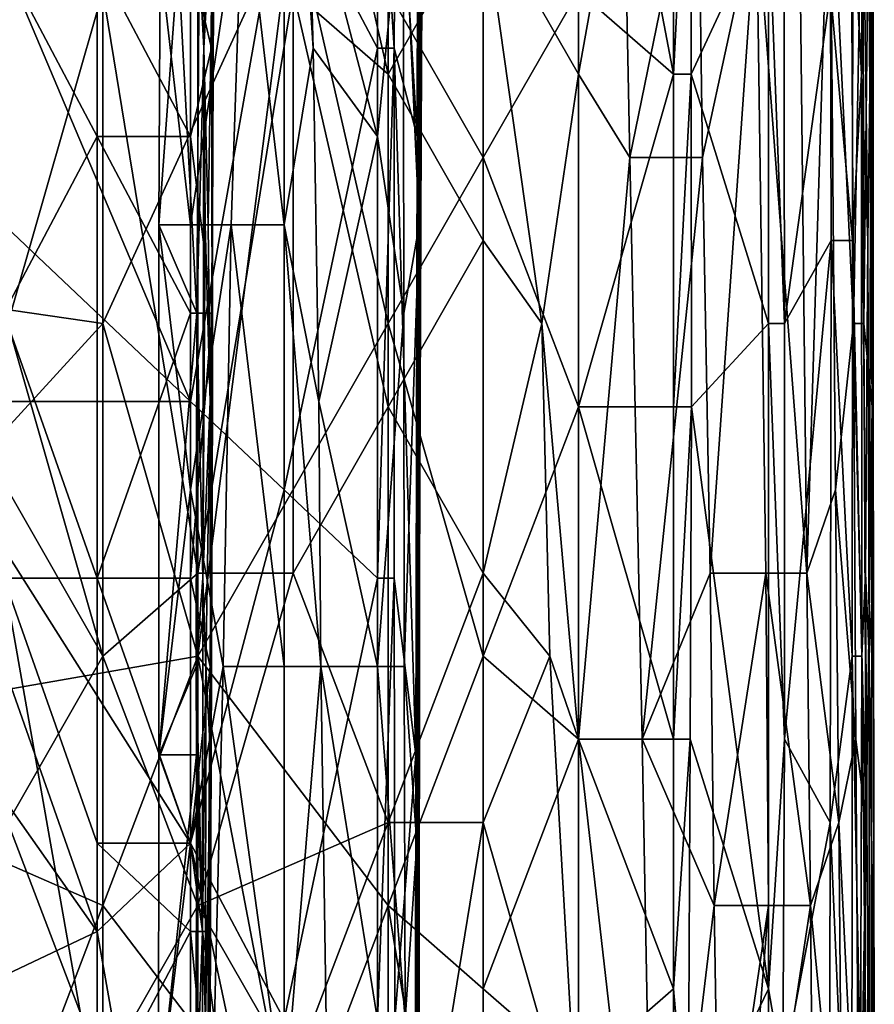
# Model space of a CAD drawing. Extents: x -161 to 11, y -10 to 160.
# Tile 407 of 499: x 0.9758 to 1.016, y -0.0197 to 0.0266. Entities that reach past the tile are written whole.
import ezdxf

# ---------------------------------------------------------------- set-up
doc = ezdxf.new("R2010")
doc.units = 0
doc.header["$MEASUREMENT"] = 0
doc.layers.get('0').update_dxf_attribs({"linetype": 'CONTINUOUS'})

msp = doc.modelspace()

# ---------------------------------------------------------------- linework, layer by layer
for points in [[(0.997607, 0.05138, 0.26508), (0.997607, 0.02013, 0.265063), (0.993136, 0.027943, 0.264752)], [(1.002078, 0.027943, 0.266004), (0.997607, 0.02013, 0.265063), (0.997607, 0.05138, 0.26508)], [(1.006549, 0.024037, 0.267841), (1.002078, 0.047474, 0.266), (1.006549, 0.05138, 0.267848)], [(1.007351, 0.039662, 0.268362), (1.006549, 0.024037, 0.267841), (1.006549, 0.05138, 0.267848)], [(1.006549, 0.024037, 0.267841), (1.002078, 0.027943, 0.266004), (1.002078, 0.047474, 0.266)], [(1.013896, 0.035755, 0.350394), (1.015007, 0.012318, 0.346487), (1.014817, 0.047474, 0.346487)], [(1.015445, 0.035755, 0.342581), (1.014817, 0.047474, 0.346487), (1.015007, 0.012318, 0.346487)], [(0.98385, 0.029406, 0.223986), (0.984832, 0.025256, 0.225563), (0.984853, 0.046006, 0.225563)], [(0.984981, 0.041856, 0.22932), (0.984853, 0.046006, 0.225563), (0.984832, 0.025256, 0.225563)], [(0.98824, 0.016956, 0.271334), (0.98824, 0.046006, 0.271012), (0.986326, 0.033556, 0.270649)], [(0.989608, 0.025256, 0.270649), (0.98824, 0.046006, 0.271012), (0.98824, 0.016956, 0.271334)], [(0.98824, 0.046006, 0.271012), (0.989608, 0.025256, 0.270649), (0.989382, 0.033556, 0.270649)], [(0.979723, 0.031849, 0.264801), (0.952897, 0.016224, 0.265308), (0.975252, 0.043568, 0.26489)], [(0.993136, 0.024037, 0.374612), (0.997607, 0.031849, 0.371468), (0.988665, 0.043568, 0.376489)], [(0.988665, 0.043568, 0.376489), (0.988665, 0.027943, 0.376947), (0.993136, 0.024037, 0.374612)], [(1.002078, 0.043568, 0.367761), (0.997607, 0.031849, 0.371468), (1.002078, 0.024037, 0.368231)], [(1.002078, 0.043568, 0.367761), (1.002078, 0.024037, 0.368231), (1.004189, 0.035755, 0.366019)], [(0.984832, 0.025256, 0.225563), (0.984881, 0.016956, 0.22932), (0.984981, 0.041856, 0.22932)], [(0.984981, 0.041856, 0.22932), (0.984881, 0.016956, 0.22932), (0.984918, 0.033556, 0.233077)], [(0.992629, 0.041856, 0.268397), (0.989382, 0.033556, 0.270649), (0.992629, 0.021106, 0.268535)], [(0.992629, 0.041856, 0.268397), (0.992629, 0.021106, 0.268535), (0.993844, 0.033556, 0.266891)], [(1.007375, 0.024037, 0.268362), (1.006549, 0.024037, 0.267841), (1.007351, 0.039662, 0.268362)], [(1.007351, 0.039662, 0.268362), (1.01102, 0.031849, 0.271455), (1.007375, 0.024037, 0.268362)], [(1.015884, 0.008412, 0.334769), (1.015929, 0.039662, 0.330862), (1.015714, 0.031849, 0.338675)], [(1.015929, 0.039662, 0.330862), (1.015884, 0.008412, 0.334769), (1.015939, 0.008412, 0.330862)], [(1.015939, 0.008412, 0.330862), (1.015944, 0.027943, 0.319144), (1.015929, 0.039662, 0.330862)], [(0.98385, 0.008655, 0.215734), (0.975071, 0.029406, 0.215738), (0.98385, 0.037706, 0.215733)], [(0.98385, 0.037706, 0.215733), (0.98824, 0.033556, 0.215875), (0.98385, 0.008655, 0.215734)], [(0.984557, 0.033556, 0.25562), (0.984802, 0.037706, 0.240592), (0.984479, 0.025256, 0.25562)], [(0.984802, 0.037706, 0.240592), (0.984918, 0.033556, 0.233077), (0.984479, 0.025256, 0.25562)], [(0.98824, 0.033556, 0.215875), (0.992629, 0.037706, 0.217239), (0.992629, 0.025256, 0.217316)], [(0.993415, 0.025256, 0.218049), (0.992629, 0.037706, 0.217239), (0.993493, 0.037706, 0.218049)], [(0.993415, 0.025256, 0.218049), (0.992629, 0.025256, 0.217316), (0.992629, 0.037706, 0.217239)], [(0.993415, 0.025256, 0.218049), (0.993493, 0.037706, 0.218049), (0.994499, 0.021106, 0.221806)], [(0.993493, 0.037706, 0.218049), (0.994534, 0.037706, 0.221806), (0.994499, 0.021106, 0.221806)], [(0.994499, 0.021106, 0.221806), (0.994534, 0.037706, 0.221806), (0.994714, 0.037706, 0.225563)], [(0.994714, 0.037706, 0.225563), (0.994685, 0.021106, 0.225563), (0.994499, 0.021106, 0.221806)], [(0.994683, 0.033556, 0.240592), (0.994614, 0.021106, 0.240592), (0.994764, 0.037706, 0.22932)], [(0.994685, 0.021106, 0.225563), (0.994764, 0.037706, 0.22932), (0.994614, 0.021106, 0.240592)], [(0.994714, 0.037706, 0.225563), (0.994764, 0.037706, 0.22932), (0.994685, 0.021106, 0.225563)], [(1.002078, 0.024037, 0.368231), (1.004495, 0.02013, 0.366019), (1.004189, 0.035755, 0.366019)], [(1.007689, 0.035755, 0.362112), (1.004189, 0.035755, 0.366019), (1.004495, 0.02013, 0.366019)], [(1.004495, 0.02013, 0.366019), (1.007914, 0.02013, 0.362112), (1.007689, 0.035755, 0.362112)], [(1.007914, 0.02013, 0.362112), (1.010457, 0.031849, 0.358206), (1.007689, 0.035755, 0.362112)], [(1.013896, 0.035755, 0.350394), (1.012475, 0.031849, 0.3543), (1.012825, 0.000599, 0.3543)], [(1.013896, 0.035755, 0.350394), (1.012825, 0.000599, 0.3543), (1.014163, 0.004505, 0.350394)], [(1.015007, 0.012318, 0.346487), (1.013896, 0.035755, 0.350394), (1.014163, 0.004505, 0.350394)], [(1.014987, 0.031849, 0.280081), (1.015436, 0.035755, 0.283987), (1.015386, 0.024037, 0.283987)], [(1.015445, 0.035755, 0.342581), (1.015007, 0.012318, 0.346487), (1.015491, 0.012318, 0.342611)], [(1.015436, 0.035755, 0.283987), (1.015679, 0.016224, 0.2918), (1.015386, 0.024037, 0.283987)], [(1.015842, 0.027943, 0.303519), (1.015679, 0.016224, 0.2918), (1.015436, 0.035755, 0.283987)], [(1.015491, 0.012318, 0.342611), (1.015714, 0.031849, 0.338675), (1.015445, 0.035755, 0.342581)], [(0.98385, 0.016956, 0.269522), (0.98385, 0.033556, 0.269323), (0.982418, 0.029406, 0.266891)], [(0.98385, 0.016956, 0.269522), (0.985754, 0.016956, 0.270649), (0.986326, 0.033556, 0.270649)], [(0.986326, 0.033556, 0.270649), (0.98385, 0.033556, 0.269323), (0.98385, 0.016956, 0.269522)], [(0.98824, 0.033556, 0.215875), (0.98824, 0.004505, 0.215887), (0.98385, 0.008655, 0.215734)], [(0.984479, 0.025256, 0.25562), (0.984252, 0.029406, 0.259377), (0.984557, 0.033556, 0.25562)], [(0.98468, 0.016956, 0.240592), (0.984479, 0.025256, 0.25562), (0.984918, 0.033556, 0.233077)], [(0.984881, 0.016956, 0.22932), (0.98468, 0.016956, 0.240592), (0.984918, 0.033556, 0.233077)], [(0.986326, 0.033556, 0.270649), (0.985754, 0.016956, 0.270649), (0.98824, 0.016956, 0.271334)], [(0.992629, 0.025256, 0.217316), (0.98824, 0.004505, 0.215887), (0.98824, 0.033556, 0.215875)], [(0.989608, 0.025256, 0.270649), (0.992629, 0.021106, 0.268535), (0.989382, 0.033556, 0.270649)], [(0.992629, 0.021106, 0.268535), (0.993881, 0.012805, 0.266891), (0.993844, 0.033556, 0.266891)], [(0.994684, 0.033556, 0.263134), (0.993844, 0.033556, 0.266891), (0.994595, 0.016956, 0.263134)], [(0.994595, 0.016956, 0.263134), (0.993844, 0.033556, 0.266891), (0.993881, 0.012805, 0.266891)], [(0.994684, 0.033556, 0.263134), (0.994546, 0.016956, 0.259377), (0.99466, 0.033556, 0.251863)], [(0.994561, 0.016956, 0.251863), (0.99466, 0.033556, 0.251863), (0.994546, 0.016956, 0.259377)], [(0.994684, 0.033556, 0.263134), (0.994595, 0.016956, 0.263134), (0.994546, 0.016956, 0.259377)], [(0.99466, 0.033556, 0.251863), (0.994561, 0.016956, 0.251863), (0.994683, 0.033556, 0.240592)], [(0.994683, 0.033556, 0.240592), (0.994561, 0.016956, 0.251863), (0.994614, 0.021106, 0.240592)], [(0.952897, 0.016224, 0.265308), (0.979723, 0.031849, 0.264801), (0.979723, 0.012318, 0.264809)], [(0.979723, 0.031849, 0.264801), (0.988665, 0.031849, 0.264732), (0.979723, 0.012318, 0.264809)], [(0.988665, 0.031849, 0.264732), (0.984194, -0.003307, 0.264769), (0.979723, 0.012318, 0.264809)], [(0.993136, 0.012318, 0.26478), (0.984194, -0.003307, 0.264769), (0.988665, 0.031849, 0.264732)], [(0.988665, 0.031849, 0.264732), (0.993136, 0.027943, 0.264752), (0.993136, 0.012318, 0.26478)], [(0.997607, 0.031849, 0.371468), (0.993136, 0.024037, 0.374612), (0.997607, 0.016224, 0.371885)], [(0.997607, 0.016224, 0.371885), (1.000362, 0.012318, 0.369925), (0.997607, 0.031849, 0.371468)], [(1.000362, 0.012318, 0.369925), (1.002078, 0.024037, 0.368231), (0.997607, 0.031849, 0.371468)], [(1.01102, 0.012318, 0.27141), (1.007375, 0.024037, 0.268362), (1.01102, 0.031849, 0.271455)], [(1.008271, 0.000599, 0.362112), (1.010457, 0.031849, 0.358206), (1.007914, 0.02013, 0.362112)], [(1.010457, 0.031849, 0.358206), (1.008271, 0.000599, 0.362112), (1.010894, 0.000599, 0.358206)], [(1.012825, 0.000599, 0.3543), (1.012475, 0.031849, 0.3543), (1.010457, 0.031849, 0.358206)], [(1.010457, 0.031849, 0.358206), (1.010894, 0.000599, 0.358206), (1.012825, 0.000599, 0.3543)], [(1.011776, 0.012318, 0.272269), (1.01102, 0.031849, 0.271455), (1.01174, 0.031849, 0.272269)], [(1.01102, 0.031849, 0.271455), (1.011776, 0.012318, 0.272269), (1.01102, 0.012318, 0.27141)], [(1.01174, 0.031849, 0.272269), (1.013929, 0.027943, 0.276175), (1.011776, 0.012318, 0.272269)], [(1.013929, 0.027943, 0.276175), (1.014987, 0.031849, 0.280081), (1.014967, 0.016224, 0.280081)], [(1.014987, 0.031849, 0.280081), (1.015386, 0.024037, 0.283987), (1.014967, 0.016224, 0.280081)], [(1.015714, 0.031849, 0.338675), (1.015491, 0.012318, 0.342611), (1.015884, 0.008412, 0.334769)], [(0.98385, 0.008655, 0.215734), (0.970681, 0.021106, 0.215734), (0.975071, 0.029406, 0.215738)], [(0.97946, 0.029406, 0.222791), (0.975071, 0.029406, 0.222948), (0.97946, 0.021106, 0.222855)], [(0.975071, 0.029406, 0.222948), (0.975071, 0.012805, 0.222973), (0.97946, 0.021106, 0.222855)], [(0.98385, 0.029406, 0.223986), (0.97946, 0.029406, 0.222791), (0.98385, 0.021106, 0.224036)], [(0.97946, 0.029406, 0.222791), (0.97946, 0.021106, 0.222855), (0.98385, 0.021106, 0.224036)], [(0.982418, 0.029406, 0.266891), (0.982359, 0.016956, 0.266891), (0.98385, 0.016956, 0.269522)], [(0.982418, 0.029406, 0.266891), (0.983272, 0.029406, 0.263134), (0.982359, 0.016956, 0.266891)], [(0.984147, 0.012805, 0.259377), (0.982359, 0.016956, 0.266891), (0.983272, 0.029406, 0.263134)], [(0.984147, 0.012805, 0.259377), (0.983272, 0.029406, 0.263134), (0.984252, 0.029406, 0.259377)], [(0.984832, 0.025256, 0.225563), (0.98385, 0.029406, 0.223986), (0.98385, 0.021106, 0.224036)], [(0.984252, 0.029406, 0.259377), (0.984479, 0.025256, 0.25562), (0.984147, 0.012805, 0.259377)], [(0.975252, 0.012318, 0.38296), (0.979723, 0.027943, 0.380915), (0.975252, 0.027943, 0.382506)], [(0.975252, 0.012318, 0.38296), (0.979723, -0.003307, 0.381723), (0.979723, 0.027943, 0.380915)], [(0.984194, 0.027943, 0.379054), (0.979723, 0.027943, 0.380915), (0.984194, 0.000599, 0.379741)], [(0.979723, 0.027943, 0.380915), (0.979723, -0.003307, 0.381723), (0.984194, 0.000599, 0.379741)], [(0.984194, 0.000599, 0.379741), (0.988665, 0.027943, 0.376947), (0.984194, 0.027943, 0.379054)], [(0.988665, 0.027943, 0.376947), (0.984194, 0.000599, 0.379741), (0.988665, 0.000599, 0.377589)], [(0.993136, 0.008412, 0.374929), (0.993136, 0.024037, 0.374612), (0.988665, 0.027943, 0.376947)], [(0.988665, 0.027943, 0.376947), (0.988665, 0.000599, 0.377589), (0.993136, 0.008412, 0.374929)], [(0.997607, 0.02013, 0.265063), (0.993136, 0.012318, 0.26478), (0.993136, 0.027943, 0.264752)], [(1.002078, 0.027943, 0.266004), (1.002078, 0.008412, 0.266002), (0.997607, 0.02013, 0.265063)], [(1.002078, 0.027943, 0.266004), (1.006549, 0.024037, 0.267841), (1.002078, 0.008412, 0.266002)], [(1.013929, 0.027943, 0.276175), (1.013957, 0.016224, 0.276175), (1.011776, 0.012318, 0.272269)], [(1.013929, 0.027943, 0.276175), (1.014967, 0.016224, 0.280081), (1.013957, 0.016224, 0.276175)], [(1.015745, -0.003307, 0.295706), (1.015679, 0.016224, 0.2918), (1.015842, 0.027943, 0.303519)], [(1.015842, 0.027943, 0.303519), (1.015936, 0.000599, 0.311331), (1.015745, -0.003307, 0.295706)], [(1.015842, 0.027943, 0.303519), (1.015944, 0.027943, 0.319144), (1.015936, 0.000599, 0.311331)], [(1.015936, 0.000599, 0.311331), (1.015944, 0.027943, 0.319144), (1.015939, 0.008412, 0.330862)], [(0.98385, 0.021106, 0.224036), (0.984857, 0.012805, 0.225563), (0.984832, 0.025256, 0.225563)], [(0.984479, 0.025256, 0.25562), (0.984426, 0.000355, 0.25562), (0.984147, 0.012805, 0.259377)], [(0.98453, 0.016956, 0.251863), (0.984426, 0.000355, 0.25562), (0.984479, 0.025256, 0.25562)], [(0.984479, 0.025256, 0.25562), (0.98468, 0.016956, 0.240592), (0.98453, 0.016956, 0.251863)], [(0.984857, 0.012805, 0.225563), (0.984881, 0.016956, 0.22932), (0.984832, 0.025256, 0.225563)], [(0.98988, 0.008655, 0.270649), (0.989608, 0.025256, 0.270649), (0.98824, 0.016956, 0.271334)], [(0.992629, 0.025256, 0.217316), (0.992629, 0.000355, 0.217316), (0.98824, 0.004505, 0.215887)], [(0.98988, 0.008655, 0.270649), (0.992629, 0.021106, 0.268535), (0.989608, 0.025256, 0.270649)], [(0.992629, 0.025256, 0.217316), (0.993415, 0.025256, 0.218049), (0.992629, 0.000355, 0.217316)], [(0.993415, 0.025256, 0.218049), (0.99342, 0.000355, 0.218049), (0.992629, 0.000355, 0.217316)], [(0.993415, 0.025256, 0.218049), (0.994499, 0.021106, 0.221806), (0.994443, -0.007945, 0.221806)], [(0.99342, 0.000355, 0.218049), (0.993415, 0.025256, 0.218049), (0.994443, -0.007945, 0.221806)], [(0.993136, 0.024037, 0.374612), (0.993136, 0.008412, 0.374929), (0.997607, 0.016224, 0.371885)], [(1.002078, -0.007213, 0.368914), (1.002078, 0.024037, 0.368231), (1.000362, 0.012318, 0.369925)], [(1.006549, 0.024037, 0.267841), (1.006549, 0.008412, 0.267842), (1.002078, 0.008412, 0.266002)], [(1.002078, 0.024037, 0.368231), (1.002078, -0.007213, 0.368914), (1.004495, 0.02013, 0.366019)], [(1.006549, 0.024037, 0.267841), (1.007375, 0.024037, 0.268362), (1.006549, 0.008412, 0.267842)], [(1.007375, 0.024037, 0.268362), (1.007389, 0.008412, 0.268362), (1.006549, 0.008412, 0.267842)], [(1.007375, 0.024037, 0.268362), (1.01102, 0.012318, 0.27141), (1.007389, 0.008412, 0.268362)], [(1.014967, 0.016224, 0.280081), (1.015386, 0.024037, 0.283987), (1.015396, -0.003307, 0.283987)], [(1.015386, 0.024037, 0.283987), (1.015679, 0.016224, 0.2918), (1.015578, 0.000599, 0.287894)], [(1.015578, 0.000599, 0.287894), (1.015396, -0.003307, 0.283987), (1.015386, 0.024037, 0.283987)], [(0.970681, 0.008655, 0.215708), (0.970681, 0.021106, 0.215734), (0.98385, 0.008655, 0.215734)], [(0.975071, 0.012805, 0.222973), (0.97946, 0.000355, 0.222805), (0.97946, 0.021106, 0.222855)], [(0.98385, 0.012805, 0.22397), (0.98385, 0.021106, 0.224036), (0.97946, 0.021106, 0.222855)], [(0.97946, 0.021106, 0.222855), (0.97946, 0.000355, 0.222805), (0.98385, 0.012805, 0.22397)], [(0.98385, 0.012805, 0.22397), (0.984857, 0.012805, 0.225563), (0.98385, 0.021106, 0.224036)], [(0.992629, -0.003795, 0.268604), (0.992629, 0.021106, 0.268535), (0.98988, 0.008655, 0.270649)], [(0.992629, 0.021106, 0.268535), (0.992629, -0.003795, 0.268604), (0.993881, 0.012805, 0.266891)], [(0.994614, 0.000355, 0.225563), (0.994443, -0.007945, 0.221806), (0.994499, 0.021106, 0.221806)], [(0.994614, 0.000355, 0.225563), (0.994499, 0.021106, 0.221806), (0.994685, 0.021106, 0.225563)], [(0.994614, 0.021106, 0.240592), (0.994561, 0.016956, 0.251863), (0.994524, -0.003795, 0.244349)], [(0.994614, 0.021106, 0.240592), (0.994524, -0.003795, 0.244349), (0.994614, 0.000355, 0.225563)], [(0.994685, 0.021106, 0.225563), (0.994614, 0.021106, 0.240592), (0.994614, 0.000355, 0.225563)], [(0.997607, 0.02013, 0.265063), (0.997607, -0.003307, 0.265087), (0.993136, 0.012318, 0.26478)], [(1.002078, 0.008412, 0.266002), (0.997607, -0.003307, 0.265087), (0.997607, 0.02013, 0.265063)], [(1.002078, -0.007213, 0.368914), (1.005074, -0.007213, 0.366019), (1.004495, 0.02013, 0.366019)], [(1.007914, 0.02013, 0.362112), (1.004495, 0.02013, 0.366019), (1.005074, -0.007213, 0.366019)], [(1.008271, 0.000599, 0.362112), (1.007914, 0.02013, 0.362112), (1.005074, -0.007213, 0.366019)], [(0.982359, 0.016956, 0.266891), (0.984147, 0.012805, 0.259377), (0.982351, -0.007945, 0.266891)], [(0.98385, 0.004505, 0.269654), (0.982359, 0.016956, 0.266891), (0.982351, -0.007945, 0.266891)], [(0.98385, 0.004505, 0.269654), (0.98385, 0.016956, 0.269522), (0.982359, 0.016956, 0.266891)], [(0.98385, 0.004505, 0.269654), (0.985754, 0.016956, 0.270649), (0.98385, 0.016956, 0.269522)], [(0.98385, 0.004505, 0.269654), (0.985378, -0.003795, 0.270649), (0.985754, 0.016956, 0.270649)], [(0.984766, 0.008655, 0.236834), (0.984426, 0.000355, 0.25562), (0.98453, 0.016956, 0.251863)], [(0.984766, 0.008655, 0.236834), (0.98453, 0.016956, 0.251863), (0.98468, 0.016956, 0.240592)], [(0.98468, 0.016956, 0.240592), (0.984881, 0.016956, 0.22932), (0.984766, 0.008655, 0.236834)], [(0.984872, 0.008655, 0.22932), (0.984766, 0.008655, 0.236834), (0.984881, 0.016956, 0.22932)], [(0.984881, 0.016956, 0.22932), (0.984857, 0.012805, 0.225563), (0.984872, 0.008655, 0.22932)], [(0.985378, -0.003795, 0.270649), (0.98824, -0.003795, 0.271447), (0.985754, 0.016956, 0.270649)], [(0.98824, -0.003795, 0.271447), (0.98824, 0.016956, 0.271334), (0.985754, 0.016956, 0.270649)], [(0.98824, -0.003795, 0.271447), (0.989964, -0.003795, 0.270649), (0.98824, 0.016956, 0.271334)], [(0.98824, 0.016956, 0.271334), (0.989964, -0.003795, 0.270649), (0.98988, 0.008655, 0.270649)], [(0.993889, -0.003795, 0.266891), (0.994595, 0.016956, 0.263134), (0.993881, 0.012805, 0.266891)], [(0.993889, -0.003795, 0.266891), (0.99448, -0.012095, 0.263134), (0.994595, 0.016956, 0.263134)], [(0.994546, 0.016956, 0.259377), (0.994465, 0.000355, 0.259377), (0.994561, 0.016956, 0.251863)], [(0.994546, 0.016956, 0.259377), (0.994595, 0.016956, 0.263134), (0.994465, 0.000355, 0.259377)], [(0.994561, 0.016956, 0.251863), (0.994465, 0.000355, 0.259377), (0.994524, -0.003795, 0.244349)], [(0.994465, 0.000355, 0.259377), (0.994595, 0.016956, 0.263134), (0.99448, -0.012095, 0.263134)], [(0.961839, -0.007213, 0.265147), (0.952897, 0.016224, 0.265308), (0.979723, 0.012318, 0.264809)], [(0.993136, 0.008412, 0.374929), (0.997607, 0.000599, 0.372209), (0.997607, 0.016224, 0.371885)], [(0.997607, 0.000599, 0.372209), (1.000362, 0.012318, 0.369925), (0.997607, 0.016224, 0.371885)], [(1.011776, 0.012318, 0.272269), (1.013957, 0.016224, 0.276175), (1.011768, -0.007213, 0.272269)], [(1.013957, 0.016224, 0.276175), (1.013913, -0.01112, 0.276175), (1.011768, -0.007213, 0.272269)], [(1.013957, 0.016224, 0.276175), (1.014956, -0.003307, 0.280081), (1.013913, -0.01112, 0.276175)], [(1.014956, -0.003307, 0.280081), (1.013957, 0.016224, 0.276175), (1.014967, 0.016224, 0.280081)], [(1.014967, 0.016224, 0.280081), (1.015396, -0.003307, 0.283987), (1.014956, -0.003307, 0.280081)], [(1.015679, 0.016224, 0.2918), (1.015745, -0.003307, 0.295706), (1.015578, 0.000599, 0.287894)], [(0.975071, 0.012805, 0.222973), (0.975071, 0.000355, 0.222918), (0.97946, 0.000355, 0.222805)], [(0.97946, 0.000355, 0.222805), (0.98385, 0.000355, 0.223936), (0.98385, 0.012805, 0.22397)], [(0.984109, -0.003795, 0.259377), (0.982351, -0.007945, 0.266891), (0.984147, 0.012805, 0.259377)], [(0.98385, 0.000355, 0.223936), (0.984776, -0.003795, 0.225563), (0.984857, 0.012805, 0.225563)], [(0.984857, 0.012805, 0.225563), (0.98385, 0.012805, 0.22397), (0.98385, 0.000355, 0.223936)], [(0.984147, 0.012805, 0.259377), (0.984426, 0.000355, 0.25562), (0.984109, -0.003795, 0.259377)], [(0.984776, -0.003795, 0.225563), (0.984872, 0.008655, 0.22932), (0.984857, 0.012805, 0.225563)], [(0.993881, 0.012805, 0.266891), (0.992629, -0.003795, 0.268604), (0.993889, -0.003795, 0.266891)], [(0.984194, -0.003307, 0.264769), (0.961839, -0.007213, 0.265147), (0.979723, 0.012318, 0.264809)], [(0.979723, -0.003307, 0.381723), (0.975252, 0.012318, 0.38296), (0.970781, 0.012318, 0.384401)], [(0.970781, 0.012318, 0.384401), (0.975252, -0.01112, 0.383484), (0.979723, -0.003307, 0.381723)], [(0.993136, 0.012318, 0.26478), (0.993136, -0.015026, 0.264794), (0.984194, -0.003307, 0.264769)], [(0.997607, -0.003307, 0.265087), (0.993136, -0.015026, 0.264794), (0.993136, 0.012318, 0.26478)], [(0.997607, 0.000599, 0.372209), (1.000731, -0.003307, 0.369925), (1.000362, 0.012318, 0.369925)], [(1.000731, -0.003307, 0.369925), (1.002078, -0.007213, 0.368914), (1.000362, 0.012318, 0.369925)], [(1.01102, -0.018932, 0.271464), (1.007389, 0.008412, 0.268362), (1.01102, 0.012318, 0.27141)], [(1.011768, -0.007213, 0.272269), (1.01102, 0.012318, 0.27141), (1.011776, 0.012318, 0.272269)], [(1.011768, -0.007213, 0.272269), (1.01102, -0.018932, 0.271464), (1.01102, 0.012318, 0.27141)], [(1.015007, 0.012318, 0.346487), (1.014163, 0.004505, 0.350394), (1.01512, -0.007213, 0.346487)], [(1.015603, -0.01112, 0.342581), (1.015491, 0.012318, 0.342611), (1.015007, 0.012318, 0.346487)], [(1.015007, 0.012318, 0.346487), (1.01512, -0.007213, 0.346487), (1.015603, -0.01112, 0.342581)], [(1.015884, 0.008412, 0.334769), (1.015491, 0.012318, 0.342611), (1.015603, -0.01112, 0.342581)], [(0.98385, -0.012095, 0.215706), (0.970681, 0.008655, 0.215708), (0.98385, 0.008655, 0.215734)], [(0.98385, -0.012095, 0.215706), (0.97946, -0.016245, 0.215665), (0.970681, 0.008655, 0.215708)], [(0.97946, -0.016245, 0.215665), (0.970681, -0.003795, 0.215684), (0.970681, 0.008655, 0.215708)], [(0.98385, -0.012095, 0.215706), (0.98385, 0.008655, 0.215734), (0.98824, 0.004505, 0.215887)], [(0.984766, 0.008655, 0.236834), (0.98456, -0.003795, 0.248106), (0.984426, 0.000355, 0.25562)], [(0.984783, -0.007945, 0.233077), (0.98456, -0.003795, 0.248106), (0.984766, 0.008655, 0.236834)], [(0.984776, -0.003795, 0.225563), (0.984672, -0.016245, 0.225563), (0.984872, 0.008655, 0.22932)], [(0.984872, 0.008655, 0.22932), (0.984672, -0.016245, 0.225563), (0.984785, -0.016245, 0.22932)], [(0.984766, 0.008655, 0.236834), (0.984872, 0.008655, 0.22932), (0.984783, -0.007945, 0.233077)], [(0.984872, 0.008655, 0.22932), (0.984785, -0.016245, 0.22932), (0.984783, -0.007945, 0.233077)], [(0.988665, 0.000599, 0.377589), (0.993136, -0.01112, 0.375338), (0.993136, 0.008412, 0.374929)], [(0.989964, -0.003795, 0.270649), (0.992629, -0.003795, 0.268604), (0.98988, 0.008655, 0.270649)], [(0.993136, 0.008412, 0.374929), (0.993136, -0.01112, 0.375338), (0.997607, 0.000599, 0.372209)], [(1.002078, 0.008412, 0.266002), (1.002078, -0.007213, 0.266029), (0.997607, -0.003307, 0.265087)], [(1.006549, -0.007213, 0.267868), (1.002078, 0.008412, 0.266002), (1.006549, 0.008412, 0.267842)], [(1.006549, -0.007213, 0.267868), (1.002078, -0.007213, 0.266029), (1.002078, 0.008412, 0.266002)], [(1.007329, -0.007213, 0.268362), (1.006549, -0.007213, 0.267868), (1.007389, 0.008412, 0.268362)], [(1.006549, -0.007213, 0.267868), (1.006549, 0.008412, 0.267842), (1.007389, 0.008412, 0.268362)], [(1.007389, 0.008412, 0.268362), (1.01102, -0.018932, 0.271464), (1.007329, -0.007213, 0.268362)], [(1.015884, 0.008412, 0.334769), (1.015603, -0.01112, 0.342581), (1.01582, -0.026745, 0.338675)], [(1.015973, -0.01112, 0.326956), (1.015884, 0.008412, 0.334769), (1.01582, -0.026745, 0.338675)], [(1.015939, 0.008412, 0.330862), (1.015884, 0.008412, 0.334769), (1.015973, -0.01112, 0.326956)], [(1.015936, 0.000599, 0.311331), (1.015939, 0.008412, 0.330862), (1.015973, -0.01112, 0.326956)], [(0.98385, -0.012095, 0.269755), (0.98385, 0.004505, 0.269654), (0.982351, -0.007945, 0.266891)], [(0.98824, 0.004505, 0.215887), (0.98824, -0.020395, 0.215806), (0.98385, -0.012095, 0.215706)], [(0.98385, 0.004505, 0.269654), (0.98385, -0.012095, 0.269755), (0.985378, -0.003795, 0.270649)], [(0.98824, -0.020395, 0.215806), (0.98824, 0.004505, 0.215887), (0.992629, 0.000355, 0.217316)], [(1.014163, 0.004505, 0.350394), (1.012825, 0.000599, 0.3543), (1.014328, -0.01112, 0.350394)], [(1.014163, 0.004505, 0.350394), (1.014328, -0.01112, 0.350394), (1.01512, -0.007213, 0.346487)], [(0.984194, 0.000599, 0.379741), (0.979723, -0.003307, 0.381723), (0.984194, -0.015026, 0.380037)], [(0.984194, -0.015026, 0.380037), (0.988665, 0.000599, 0.377589), (0.984194, 0.000599, 0.379741)], [(0.988665, 0.000599, 0.377589), (0.984194, -0.015026, 0.380037), (0.993136, -0.01112, 0.375338)], [(0.993136, -0.01112, 0.375338), (0.997607, -0.01112, 0.372438), (0.997607, 0.000599, 0.372209)], [(0.997607, 0.000599, 0.372209), (0.997607, -0.01112, 0.372438), (1.000731, -0.003307, 0.369925)], [(1.008456, -0.015026, 0.362112), (1.008271, 0.000599, 0.362112), (1.005074, -0.007213, 0.366019)], [(1.010894, 0.000599, 0.358206), (1.008271, 0.000599, 0.362112), (1.008456, -0.015026, 0.362112)], [(1.010894, 0.000599, 0.358206), (1.008456, -0.015026, 0.362112), (1.01102, -0.015026, 0.358248)], [(1.010894, 0.000599, 0.358206), (1.01102, -0.015026, 0.358248), (1.012991, -0.015026, 0.3543)], [(1.012825, 0.000599, 0.3543), (1.010894, 0.000599, 0.358206), (1.012991, -0.015026, 0.3543)], [(1.012825, 0.000599, 0.3543), (1.012991, -0.015026, 0.3543), (1.014328, -0.01112, 0.350394)], [(1.015396, -0.003307, 0.283987), (1.015578, 0.000599, 0.287894), (1.015564, -0.018932, 0.287894)], [(1.015564, -0.018932, 0.287894), (1.015578, 0.000599, 0.287894), (1.015752, -0.030651, 0.295706)], [(1.015578, 0.000599, 0.287894), (1.015745, -0.003307, 0.295706), (1.015752, -0.030651, 0.295706)], [(1.015936, 0.000599, 0.311331), (1.01599, -0.022838, 0.319144), (1.015745, -0.003307, 0.295706)], [(1.015973, -0.01112, 0.326956), (1.01599, -0.022838, 0.319144), (1.015936, 0.000599, 0.311331)], [(0.97946, -0.012095, 0.222723), (0.97946, 0.000355, 0.222805), (0.975071, 0.000355, 0.222918)], [(0.975071, 0.000355, 0.222918), (0.97946, -0.024545, 0.222677), (0.97946, -0.012095, 0.222723)], [(0.975071, -0.020395, 0.222874), (0.97946, -0.024545, 0.222677), (0.975071, 0.000355, 0.222918)], [(0.98385, 0.000355, 0.223936), (0.97946, 0.000355, 0.222805), (0.98385, -0.012095, 0.223975)], [(0.97946, 0.000355, 0.222805), (0.97946, -0.012095, 0.222723), (0.98385, -0.012095, 0.223975)], [(0.98385, 0.000355, 0.223936), (0.98385, -0.012095, 0.223975), (0.984776, -0.003795, 0.225563)], [(0.984416, -0.016245, 0.25562), (0.984109, -0.003795, 0.259377), (0.984426, 0.000355, 0.25562)], [(0.984426, 0.000355, 0.25562), (0.98456, -0.003795, 0.248106), (0.984416, -0.016245, 0.25562)], [(0.992629, 0.000355, 0.217316), (0.992629, -0.020395, 0.217275), (0.98824, -0.020395, 0.215806)], [(0.992629, -0.020395, 0.217275), (0.992629, 0.000355, 0.217316), (0.99342, 0.000355, 0.218049)], [(0.99342, 0.000355, 0.218049), (0.993454, -0.020395, 0.218049), (0.992629, -0.020395, 0.217275)], [(0.993454, -0.020395, 0.218049), (0.99342, 0.000355, 0.218049), (0.994443, -0.007945, 0.221806)], [(0.994465, 0.000355, 0.259377), (0.99448, -0.012095, 0.263134), (0.994435, -0.012095, 0.259377)], [(0.994465, 0.000355, 0.259377), (0.994435, -0.012095, 0.259377), (0.994524, -0.003795, 0.244349)], [(0.994443, -0.007945, 0.221806), (0.994614, 0.000355, 0.225563), (0.994595, -0.020395, 0.225563)], [(0.994524, -0.003795, 0.244349), (0.994565, -0.012095, 0.233077), (0.994614, 0.000355, 0.225563)], [(0.994614, 0.000355, 0.225563), (0.994565, -0.012095, 0.233077), (0.994595, -0.020395, 0.225563)], [(0.961839, -0.007213, 0.265147), (0.984194, -0.003307, 0.264769), (0.979723, -0.015026, 0.264822)], [(0.975252, -0.01112, 0.383484), (0.979723, -0.022838, 0.38209), (0.979723, -0.003307, 0.381723)], [(0.984194, -0.003307, 0.264769), (0.988665, -0.026745, 0.264762), (0.979723, -0.015026, 0.264822)], [(0.979723, -0.022838, 0.38209), (0.984194, -0.015026, 0.380037), (0.979723, -0.003307, 0.381723)], [(0.993136, -0.015026, 0.264794), (0.988665, -0.026745, 0.264762), (0.984194, -0.003307, 0.264769)], [(0.997607, -0.003307, 0.265087), (0.997607, -0.018932, 0.265154), (0.993136, -0.015026, 0.264794)], [(0.997607, -0.018932, 0.265154), (0.997607, -0.003307, 0.265087), (1.002078, -0.007213, 0.266029)], [(0.997607, -0.01112, 0.372438), (1.002078, -0.026745, 0.369277), (1.000731, -0.003307, 0.369925)], [(1.000731, -0.003307, 0.369925), (1.002078, -0.026745, 0.369277), (1.002078, -0.007213, 0.368914)], [(1.013913, -0.01112, 0.276175), (1.014956, -0.003307, 0.280081), (1.014929, -0.034557, 0.280081)], [(1.015346, -0.022838, 0.283987), (1.014929, -0.034557, 0.280081), (1.014956, -0.003307, 0.280081)], [(1.014956, -0.003307, 0.280081), (1.015396, -0.003307, 0.283987), (1.015346, -0.022838, 0.283987)], [(1.015564, -0.018932, 0.287894), (1.015346, -0.022838, 0.283987), (1.015396, -0.003307, 0.283987)], [(1.015745, -0.003307, 0.295706), (1.01599, -0.022838, 0.319144), (1.015752, -0.030651, 0.295706)], [(0.97946, -0.016245, 0.215665), (0.970681, -0.020395, 0.215696), (0.970681, -0.003795, 0.215684)], [(0.984134, -0.007945, 0.259377), (0.982351, -0.007945, 0.266891), (0.984109, -0.003795, 0.259377)], [(0.98385, -0.012095, 0.223975), (0.984672, -0.016245, 0.225563), (0.984776, -0.003795, 0.225563)], [(0.98385, -0.012095, 0.269755), (0.98498, -0.020395, 0.270649), (0.985378, -0.003795, 0.270649)], [(0.984134, -0.007945, 0.259377), (0.984109, -0.003795, 0.259377), (0.984416, -0.016245, 0.25562)], [(0.984551, -0.020395, 0.248106), (0.984416, -0.016245, 0.25562), (0.98456, -0.003795, 0.248106)], [(0.98456, -0.003795, 0.248106), (0.984783, -0.007945, 0.233077), (0.984551, -0.020395, 0.248106)], [(0.98498, -0.020395, 0.270649), (0.98824, -0.024545, 0.271606), (0.985378, -0.003795, 0.270649)], [(0.98824, -0.003795, 0.271447), (0.985378, -0.003795, 0.270649), (0.98824, -0.024545, 0.271606)], [(0.989964, -0.003795, 0.270649), (0.98824, -0.003795, 0.271447), (0.98824, -0.024545, 0.271606)], [(0.98824, -0.024545, 0.271606), (0.990289, -0.024545, 0.270649), (0.989964, -0.003795, 0.270649)], [(0.992629, -0.003795, 0.268604), (0.989964, -0.003795, 0.270649), (0.992629, -0.020395, 0.268734)], [(0.990289, -0.024545, 0.270649), (0.992629, -0.020395, 0.268734), (0.989964, -0.003795, 0.270649)], [(0.992629, -0.003795, 0.268604), (0.992629, -0.020395, 0.268734), (0.993942, -0.020395, 0.266891)], [(0.993942, -0.020395, 0.266891), (0.993889, -0.003795, 0.266891), (0.992629, -0.003795, 0.268604)], [(0.99448, -0.012095, 0.263134), (0.993889, -0.003795, 0.266891), (0.993942, -0.020395, 0.266891)], [(0.994524, -0.003795, 0.244349), (0.994435, -0.012095, 0.259377), (0.994498, -0.016245, 0.244349)], [(0.994524, -0.003795, 0.244349), (0.994498, -0.016245, 0.244349), (0.994565, -0.012095, 0.233077)], [(0.970781, -0.038463, 0.264971), (0.961839, -0.007213, 0.265147), (0.979723, -0.015026, 0.264822)], [(1.002078, -0.007213, 0.266029), (1.002078, -0.022838, 0.266054), (0.997607, -0.018932, 0.265154)], [(1.002078, -0.007213, 0.266029), (1.006549, -0.007213, 0.267868), (1.006549, -0.018932, 0.267901)], [(1.002078, -0.026745, 0.369277), (1.005661, -0.038463, 0.366019), (1.002078, -0.007213, 0.368914)], [(1.005661, -0.038463, 0.366019), (1.005074, -0.007213, 0.366019), (1.002078, -0.007213, 0.368914)], [(1.006549, -0.018932, 0.267901), (1.002078, -0.022838, 0.266054), (1.002078, -0.007213, 0.266029)], [(1.008456, -0.015026, 0.362112), (1.005074, -0.007213, 0.366019), (1.005661, -0.038463, 0.366019)], [(1.006549, -0.018932, 0.267901), (1.007329, -0.007213, 0.268362), (1.007234, -0.026745, 0.268362)], [(1.006549, -0.007213, 0.267868), (1.007329, -0.007213, 0.268362), (1.006549, -0.018932, 0.267901)], [(1.01102, -0.018932, 0.271464), (1.007234, -0.026745, 0.268362), (1.007329, -0.007213, 0.268362)], [(1.011768, -0.007213, 0.272269), (1.01169, -0.022838, 0.272269), (1.01102, -0.018932, 0.271464)], [(1.011768, -0.007213, 0.272269), (1.013913, -0.01112, 0.276175), (1.01169, -0.022838, 0.272269)], [(1.01512, -0.007213, 0.346487), (1.014328, -0.01112, 0.350394), (1.015279, -0.030651, 0.346487)], [(1.015603, -0.01112, 0.342581), (1.01512, -0.007213, 0.346487), (1.015279, -0.030651, 0.346487)], [(0.98385, -0.012095, 0.269755), (0.982351, -0.007945, 0.266891), (0.982343, -0.024545, 0.266891)], [(0.982351, -0.007945, 0.266891), (0.984134, -0.007945, 0.259377), (0.982343, -0.024545, 0.266891)], [(0.984104, -0.024545, 0.259377), (0.982343, -0.024545, 0.266891), (0.984134, -0.007945, 0.259377)], [(0.984134, -0.007945, 0.259377), (0.984416, -0.016245, 0.25562), (0.984104, -0.024545, 0.259377)], [(0.98465, -0.024545, 0.236834), (0.984551, -0.020395, 0.248106), (0.984783, -0.007945, 0.233077)], [(0.984783, -0.007945, 0.233077), (0.984785, -0.016245, 0.22932), (0.98465, -0.024545, 0.236834)], [(0.994443, -0.007945, 0.221806), (0.994422, -0.020395, 0.221806), (0.993454, -0.020395, 0.218049)], [(0.994443, -0.007945, 0.221806), (0.994595, -0.020395, 0.225563), (0.994422, -0.020395, 0.221806)], [(0.975252, -0.01112, 0.383484), (0.975252, -0.04237, 0.384144), (0.979723, -0.022838, 0.38209)], [(0.988665, -0.022838, 0.378061), (0.993136, -0.01112, 0.375338), (0.984194, -0.015026, 0.380037)], [(0.988665, -0.022838, 0.378061), (0.993136, -0.038463, 0.375875), (0.993136, -0.01112, 0.375338)], [(0.993136, -0.038463, 0.375875), (0.997607, -0.01112, 0.372438), (0.993136, -0.01112, 0.375338)], [(0.993136, -0.038463, 0.375875), (0.997607, -0.038463, 0.372961), (0.997607, -0.01112, 0.372438)], [(0.997607, -0.01112, 0.372438), (0.997607, -0.038463, 0.372961), (1.002078, -0.026745, 0.369277)], [(1.01169, -0.022838, 0.272269), (1.013913, -0.01112, 0.276175), (1.013846, -0.046276, 0.276175)], [(1.014328, -0.01112, 0.350394), (1.012991, -0.015026, 0.3543), (1.014496, -0.030651, 0.350394)], [(1.014929, -0.034557, 0.280081), (1.013846, -0.046276, 0.276175), (1.013913, -0.01112, 0.276175)], [(1.014328, -0.01112, 0.350394), (1.014496, -0.030651, 0.350394), (1.015279, -0.030651, 0.346487)], [(1.015603, -0.01112, 0.342581), (1.015279, -0.030651, 0.346487), (1.01582, -0.026745, 0.338675)], [(1.01582, -0.026745, 0.338675), (1.01599, -0.022838, 0.319144), (1.015973, -0.01112, 0.326956)], [(0.98385, -0.016245, 0.224056), (0.98385, -0.012095, 0.223975), (0.97946, -0.012095, 0.222723)], [(0.98385, -0.016245, 0.224056), (0.97946, -0.012095, 0.222723), (0.97946, -0.024545, 0.222677)], [(0.97946, -0.016245, 0.215665), (0.98385, -0.012095, 0.215706), (0.98385, -0.041146, 0.215655)], [(0.982343, -0.024545, 0.266891), (0.98385, -0.024545, 0.269972), (0.98385, -0.012095, 0.269755)], [(0.98385, -0.012095, 0.223975), (0.98385, -0.016245, 0.224056), (0.984672, -0.016245, 0.225563)], [(0.98385, -0.012095, 0.269755), (0.98385, -0.024545, 0.269972), (0.98498, -0.020395, 0.270649)], [(0.98824, -0.020395, 0.215806), (0.98824, -0.032845, 0.215764), (0.98385, -0.012095, 0.215706)], [(0.98824, -0.032845, 0.215764), (0.98385, -0.041146, 0.215655), (0.98385, -0.012095, 0.215706)], [(0.99448, -0.012095, 0.263134), (0.993942, -0.020395, 0.266891), (0.994474, -0.028695, 0.263134)], [(0.994435, -0.012095, 0.259377), (0.99448, -0.012095, 0.263134), (0.994474, -0.028695, 0.263134)], [(0.99444, -0.032845, 0.259377), (0.994498, -0.016245, 0.244349), (0.994435, -0.012095, 0.259377)], [(0.994435, -0.012095, 0.259377), (0.994474, -0.028695, 0.263134), (0.99444, -0.032845, 0.259377)], [(0.99454, -0.028695, 0.236834), (0.994565, -0.012095, 0.233077), (0.994498, -0.016245, 0.244349)], [(0.994565, -0.012095, 0.233077), (0.99454, -0.028695, 0.236834), (0.994595, -0.020395, 0.225563)], [(0.979723, -0.034557, 0.264849), (0.970781, -0.038463, 0.264971), (0.979723, -0.015026, 0.264822)], [(0.988665, -0.026745, 0.264762), (0.979723, -0.034557, 0.264849), (0.979723, -0.015026, 0.264822)], [(0.984194, -0.015026, 0.380037), (0.979723, -0.022838, 0.38209), (0.984194, -0.038463, 0.38054)], [(0.984194, -0.015026, 0.380037), (0.984194, -0.038463, 0.38054), (0.988665, -0.022838, 0.378061)], [(0.993136, -0.015026, 0.264794), (0.993136, -0.04237, 0.264849), (0.988665, -0.026745, 0.264762)], [(0.997607, -0.04237, 0.26515), (0.993136, -0.015026, 0.264794), (0.997607, -0.018932, 0.265154)], [(0.997607, -0.04237, 0.26515), (0.993136, -0.04237, 0.264849), (0.993136, -0.015026, 0.264794)], [(1.008456, -0.015026, 0.362112), (1.005661, -0.038463, 0.366019), (1.008711, -0.030651, 0.362112)], [(1.01102, -0.015026, 0.358248), (1.008456, -0.015026, 0.362112), (1.008711, -0.030651, 0.362112)], [(1.008845, -0.04237, 0.362112), (1.01102, -0.015026, 0.358248), (1.008711, -0.030651, 0.362112)], [(1.012991, -0.015026, 0.3543), (1.01102, -0.015026, 0.358248), (1.008845, -0.04237, 0.362112)], [(1.012991, -0.015026, 0.3543), (1.008845, -0.04237, 0.362112), (1.013322, -0.050182, 0.3543)], [(1.014496, -0.030651, 0.350394), (1.012991, -0.015026, 0.3543), (1.013322, -0.050182, 0.3543)], [(0.970681, -0.020395, 0.215696), (0.97946, -0.016245, 0.215665), (0.98385, -0.041146, 0.215655)], [(0.97946, -0.024545, 0.222677), (0.98385, -0.028695, 0.223995), (0.98385, -0.016245, 0.224056)], [(0.984672, -0.016245, 0.225563), (0.98385, -0.016245, 0.224056), (0.984666, -0.024545, 0.225563)], [(0.98385, -0.016245, 0.224056), (0.98385, -0.028695, 0.223995), (0.984666, -0.024545, 0.225563)], [(0.984412, -0.028695, 0.25562), (0.984104, -0.024545, 0.259377), (0.984416, -0.016245, 0.25562)], [(0.984416, -0.016245, 0.25562), (0.984551, -0.020395, 0.248106), (0.984412, -0.028695, 0.25562)], [(0.98475, -0.024545, 0.22932), (0.98465, -0.024545, 0.236834), (0.984785, -0.016245, 0.22932)], [(0.984666, -0.024545, 0.225563), (0.98475, -0.024545, 0.22932), (0.984672, -0.016245, 0.225563)], [(0.984785, -0.016245, 0.22932), (0.984672, -0.016245, 0.225563), (0.98475, -0.024545, 0.22932)], [(0.994498, -0.016245, 0.244349), (0.99444, -0.032845, 0.259377), (0.994498, -0.032845, 0.248106)], [(0.994498, -0.016245, 0.244349), (0.994498, -0.032845, 0.248106), (0.99454, -0.028695, 0.236834)], [(0.997607, -0.04237, 0.26515), (0.997607, -0.018932, 0.265154), (1.002078, -0.022838, 0.266054)], [(1.002078, -0.022838, 0.266054), (1.006549, -0.018932, 0.267901), (1.006549, -0.034557, 0.267908)], [(1.006549, -0.034557, 0.267908), (1.006549, -0.018932, 0.267901), (1.007234, -0.026745, 0.268362)], [(1.01102, -0.034557, 0.271499), (1.007234, -0.026745, 0.268362), (1.01102, -0.018932, 0.271464)], [(1.01169, -0.022838, 0.272269), (1.01102, -0.034557, 0.271499), (1.01102, -0.018932, 0.271464)], [(1.015346, -0.022838, 0.283987), (1.015564, -0.018932, 0.287894), (1.015655, -0.046276, 0.2918)], [(1.015564, -0.018932, 0.287894), (1.015752, -0.030651, 0.295706), (1.015655, -0.046276, 0.2918)]]:
    msp.add_3dface(points)

doc.saveas('drawing.dxf')
